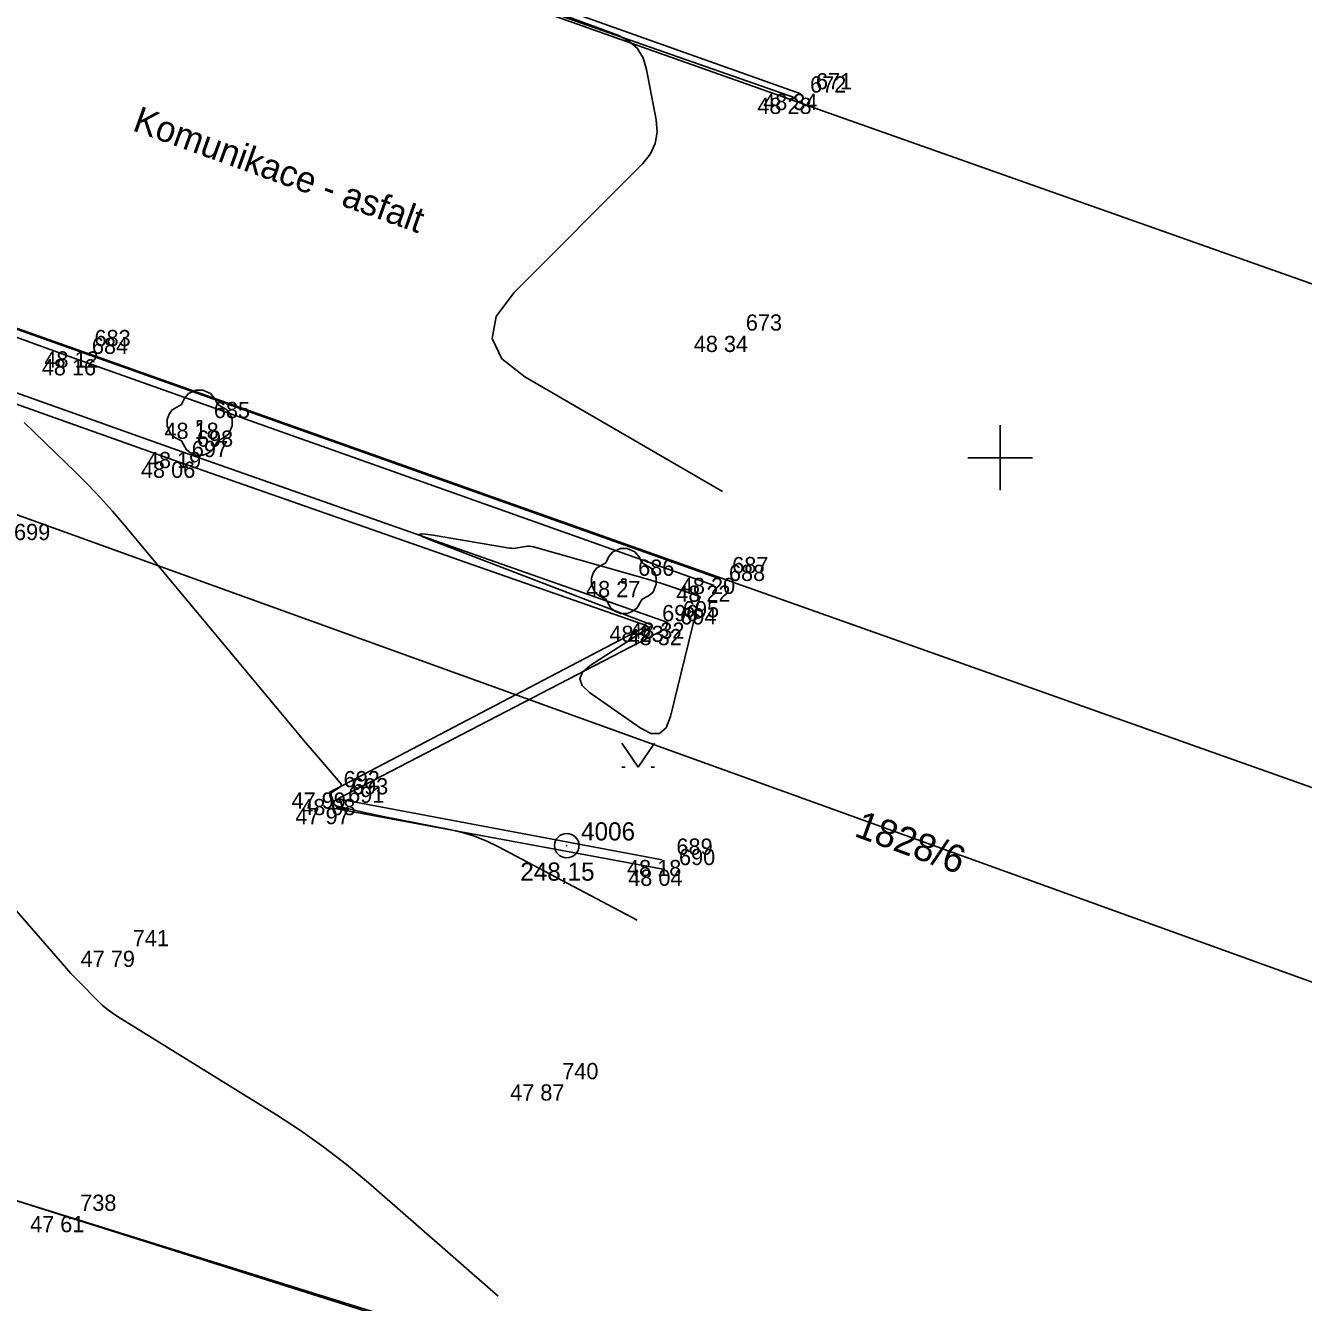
# Model space of a CAD drawing. Extents: x -702257 to -701487, y -1009871 to -1008841.
# Drawn here: x -701615.02 to -701595.33, y -1009063.02 to -1009043.34 of the extents above; entities that cross this region are included whole.
import ezdxf

# ---------------------------------------------------------------- set-up
doc = ezdxf.new("R2010")
doc.units = 0
for name, color, linetype in [('Ex_Major Contours', 7, 'Continuous'), ('Ex_Minor Contours', 7, 'Continuous'), ('Z_bodove_pole', 7, 'Continuous'), ('Z_bodove_pole_cisla', 7, 'Continuous'), ('Z_bodove_pole_vysky', 7, 'Continuous'), ('Z_body', 7, 'Continuous'), ('Z_body_cisla', 7, 'Continuous'), ('Z_body_vysky_redukovane', 7, 'Continuous'), ('Z_hektometricka_sit', 7, 'Continuous'), ('Z_katastr_cisla_pozemkova', 7, 'Continuous'), ('Z_katastr_hranice', 7, 'Continuous'), ('Z_komunikace', 7, 'Continuous'), ('Z_obruba', 7, 'Continuous'), ('Z_popisy', 7, 'Continuous'), ('Z_zelen_jednotliva', 7, 'Continuous'), ('Z_znaky_kultur', 7, 'Continuous')]:
    doc.layers.add(name, color=color, linetype=linetype)

# ---------------------------------------------------------------- blocks, each defined once
blk = doc.blocks.new('POINT_DISPLAY')
blk.add_line((0, 0), (0, 0))
blk = doc.blocks.new('Z24')
for p, q in [((-0.23, 0.38), (-0.17, 0.45)), ((-0.17, 0.45), (-0.05, 0.5)), ((-0.05, 0.5), (0.05, 0.5)), ((0.05, 0.5), (0.17, 0.45)), ((0.17, 0.45), (0.23, 0.38)), ((-0.47, 0.13), (-0.42, 0.2)), ((-0.42, 0.2), (-0.28, 0.28)), ((-0.28, 0.28), (-0.23, 0.38)), ((0.23, 0.38), (0.28, 0.28)), ((0.28, 0.28), (0.42, 0.2)), ((0.42, 0.2), (0.47, 0.13)), ((-0.5, 0.05), (-0.47, 0.13)), ((-0.5, -0.05), (-0.5, 0.05)), ((-0.03, -0.03), (-0.03, 0.03)), ((-0.03, 0.03), (0.03, 0.03)), ((0.03, 0.03), (0.03, -0.03)), ((0.47, 0.13), (0.5, 0.05)), ((0.5, 0.05), (0.5, -0.05)), ((-0.45, -0.17), (-0.5, -0.05)), ((-0.38, -0.23), (-0.45, -0.17)), ((0.03, -0.03), (-0.03, -0.03)), ((0.45, -0.17), (0.38, -0.23)), ((0.5, -0.05), (0.45, -0.17)), ((-0.28, -0.28), (-0.38, -0.23)), ((-0.2, -0.42), (-0.28, -0.28)), ((0.28, -0.28), (0.2, -0.42)), ((0.38, -0.23), (0.28, -0.28)), ((-0.13, -0.47), (-0.2, -0.42)), ((-0.05, -0.5), (-0.13, -0.47)), ((0.05, -0.5), (-0.05, -0.5)), ((0.13, -0.47), (0.05, -0.5)), ((0.2, -0.42), (0.13, -0.47))]:
    blk.add_line(p, q)
blk = doc.blocks.new('Z101')
for radius in [0.188, 0.0025]:
    blk.add_circle((0, 0), radius)
blk = doc.blocks.new('Z314')
for p, q in [((-0.25, 0.17), (0, -0.2)), ((0, -0.2), (0.25, 0.17)), ((-0.25, -0.2), (-0.2, -0.2)), ((0.2, -0.2), (0.25, -0.2))]:
    blk.add_line(p, q)

msp = doc.modelspace()

# ---------------------------------------------------------------- linework, layer by layer
at = {"layer": 'Ex_Major Contours'}
msp.add_lwpolyline([(-701605.594, -1009057.129), (-701607.732, -1009055.997), (-701607.914, -1009055.909), (-701608.1, -1009055.835), (-701608.291, -1009055.775), (-701608.488, -1009055.73), (-701609.534, -1009055.525), (-701609.607, -1009055.511), (-701609.68, -1009055.495), (-701609.753, -1009055.479), (-701609.825, -1009055.463), (-701610.212, -1009055.373), (-701610.234, -1009055.365), (-701610.253, -1009055.353), (-701610.267, -1009055.336), (-701610.277, -1009055.314), (-701610.309, -1009055.219), (-701610.314, -1009055.196), (-701610.311, -1009055.176), (-701610.301, -1009055.159), (-701610.283, -1009055.144), (-701610.183, -1009055.082), (-701610.165, -1009055.067), (-701610.157, -1009055.05), (-701610.159, -1009055.031), (-701610.172, -1009055.011), (-701610.54, -1009054.587), (-701610.607, -1009054.509), (-701610.673, -1009054.431), (-701610.74, -1009054.352), (-701610.806, -1009054.273), (-701613.502, -1009051.033), (-701613.681, -1009050.823), (-701613.865, -1009050.619), (-701614.055, -1009050.419), (-701614.251, -1009050.225), (-701615.044, -1009049.459)], dxfattribs=at)
at = {"layer": 'Ex_Minor Contours'}
for points in [[(-701604.281, -1009050.518), (-701607.325, -1009048.755), (-701607.683, -1009048.473), (-701607.831, -1009048.163), (-701607.768, -1009047.825), (-701607.496, -1009047.459), (-701605.508, -1009045.464), (-701605.39, -1009045.317), (-701605.316, -1009045.156), (-701605.287, -1009044.981), (-701605.302, -1009044.793), (-701605.449, -1009044.014), (-701605.504, -1009043.835), (-701605.597, -1009043.687), (-701605.727, -1009043.571), (-701605.894, -1009043.486), (-701609.584, -1009042.118)], [(-701607.738, -1009062.924), (-701609.737, -1009061.179), (-701610.076, -1009060.895), (-701610.425, -1009060.626), (-701610.785, -1009060.371), (-701611.156, -1009060.131), (-701613.606, -1009058.612), (-701613.687, -1009058.558), (-701613.765, -1009058.5), (-701613.839, -1009058.437), (-701613.91, -1009058.37), (-701614.186, -1009058.091), (-701614.255, -1009058.021), (-701614.322, -1009057.949), (-701614.388, -1009057.877), (-701614.453, -1009057.803), (-701616.606, -1009055.328)]]:
    msp.add_lwpolyline(points, dxfattribs=at)
msp.add_lwpolyline([(-701607.223, -1009051.368), (-701607.254, -1009051.365), (-701607.285, -1009051.365), (-701607.316, -1009051.369), (-701607.44, -1009051.391), (-701607.471, -1009051.396), (-701607.503, -1009051.397), (-701607.534, -1009051.396), (-701607.565, -1009051.392), (-701608.74, -1009051.194), (-701608.897, -1009051.172), (-701608.952, -1009051.179), (-701608.908, -1009051.213), (-701608.762, -1009051.274), (-701605.374, -1009052.577), (-701605.372, -1009052.578), (-701605.371, -1009052.58), (-701605.37, -1009052.582), (-701605.371, -1009052.584), (-701605.376, -1009052.596), (-701605.377, -1009052.598), (-701605.378, -1009052.601), (-701605.38, -1009052.603), (-701605.383, -1009052.604), (-701606.319, -1009053.203), (-701606.437, -1009053.305), (-701606.478, -1009053.407), (-701606.442, -1009053.512), (-701606.328, -1009053.618), (-701605.547, -1009054.166), (-701605.382, -1009054.25), (-701605.249, -1009054.249), (-701605.149, -1009054.163), (-701605.08, -1009053.99), (-701604.637, -1009052.179), (-701604.635, -1009052.171), (-701604.632, -1009052.164), (-701604.626, -1009052.149), (-701604.625, -1009052.145), (-701604.626, -1009052.142), (-701604.627, -1009052.14), (-701604.631, -1009052.138), (-701605.089, -1009051.981), (-701605.167, -1009051.955), (-701605.245, -1009051.93), (-701605.323, -1009051.906), (-701605.402, -1009051.883), (-701607.192, -1009051.375)], close=True, dxfattribs=at)
at = {"layer": 'Z_hektometricka_sit'}
for p, q in [((-701600, -1009049.5), (-701600, -1009050.5)), ((-701600, -1009049.5), (-701600, -1009050.5)), ((-701600.5, -1009050), (-701599.5, -1009050)), ((-701600.5, -1009050), (-701599.5, -1009050))]:
    msp.add_line(p, q, dxfattribs=at)
at = {"layer": 'Z_katastr_hranice'}
for p, q in [((-701627.99, -1009035.71), (-701552.9, -1009062.3)), ((-701580.79, -1009063.28), (-701630.4, -1009045.38)), ((-701620.36, -1009046.16), (-701586.21, -1009058.27)), ((-701619.89, -1009059.98), (-701607.46, -1009063.85))]:
    msp.add_line(p, q, dxfattribs=at)
at = {"layer": 'Z_komunikace'}
for p, q in [((-701603.16, -1009044.45), (-701614.97, -1009040.32)), ((-701620.52, -1009046.12), (-701614.19, -1009048.36)), ((-701612.68, -1009050.06), (-701620.5, -1009047.27)), ((-701614.19, -1009048.36), (-701604.36, -1009051.85)), ((-701605.44, -1009052.59), (-701612.68, -1009050.06)), ((-701610.34, -1009055.16), (-701605.44, -1009052.59)), ((-701610.28, -1009055.4), (-701610.34, -1009055.16)), ((-701605.17, -1009056.35), (-701610.28, -1009055.4)), ((-701618.79, -1009060.31), (-701614.41, -1009061.69)), ((-701614.41, -1009061.69), (-701607.93, -1009063.74))]:
    msp.add_line(p, q, dxfattribs=at)
at = {"layer": 'Z_obruba'}
for p, q in [((-701603.07, -1009044.39), (-701614.93, -1009040.17)), ((-701620.53, -1009046.2), (-701614.23, -1009048.48)), ((-701612.61, -1009049.91), (-701620.51, -1009047.1)), ((-701614.23, -1009048.48), (-701604.41, -1009051.97)), ((-701605.12, -1009052.54), (-701612.61, -1009049.91)), ((-701605.16, -1009052.64), (-701605.12, -1009052.54)), ((-701610.21, -1009055.26), (-701605.16, -1009052.64)), ((-701605.21, -1009056.2), (-701610.21, -1009055.26))]:
    msp.add_line(p, q, dxfattribs=at)

# ---------------------------------------------------------------- block references
at = {"layer": 'Z_bodove_pole'}
msp.add_blockref('Z101', (-701606.68, -1009055.98), dxfattribs=at)
at = {"layer": 'Z_body'}
for p in [(-701603.16, -1009044.45), (-701603.07, -1009044.39), (-701604.14, -1009048.12), (-701614.23, -1009048.48), (-701614.19, -1009048.36), (-701612.34, -1009049.46), (-701612.68, -1009050.06), (-701612.61, -1009049.91), (-701605.8, -1009051.9), (-701604.41, -1009051.97), (-701604.36, -1009051.85), (-701605.44, -1009052.59), (-701605.12, -1009052.54), (-701605.16, -1009052.64), (-701610.34, -1009055.16), (-701610.21, -1009055.26), (-701610.28, -1009055.4), (-701606.68, -1009055.98), (-701605.21, -1009056.2), (-701605.17, -1009056.35), (-701613.59, -1009057.6), (-701606.97, -1009059.66), (-701614.41, -1009061.69)]:
    msp.add_blockref('POINT_DISPLAY', p, dxfattribs=at)
at = {"layer": 'Z_zelen_jednotliva'}
for p in [(-701612.34, -1009049.46), (-701605.8, -1009051.9)]:
    msp.add_blockref('Z24', p, dxfattribs=at)
at = {"layer": 'Z_znaky_kultur'}
msp.add_blockref('Z314', (-701605.58, -1009054.57), dxfattribs=at)

# ---------------------------------------------------------------- texts
at = {"layer": 'Z_bodove_pole_cisla'}
msp.add_text('4006', height=0.28, dxfattribs=at).set_placement((-701606.46, -1009055.9))
at = {"layer": 'Z_bodove_pole_vysky'}
msp.add_text('248,15', height=0.28, dxfattribs=at).set_placement((-701607.397, -1009056.52))
at = {"layer": 'Z_body_cisla'}
for s, p in [('672', (-701602.93, -1009044.37)), ('671', (-701602.84, -1009044.32)), ('673', (-701603.92, -1009048.04)), ('683', (-701613.96, -1009048.28)), ('684', (-701614, -1009048.4)), ('685', (-701612.12, -1009049.39)), ('698', (-701612.38, -1009049.83)), ('697', (-701612.46, -1009049.99)), ('699', (-701615.2, -1009051.27)), ('686', (-701605.58, -1009051.82)), ('687', (-701604.13, -1009051.78)), ('688', (-701604.18, -1009051.9)), ('695', (-701604.89, -1009052.46)), ('696', (-701605.21, -1009052.52)), ('694', (-701604.93, -1009052.57)), ('692', (-701610.12, -1009055.08)), ('693', (-701609.99, -1009055.19)), ('691', (-701610.05, -1009055.32)), ('689', (-701604.99, -1009056.12)), ('690', (-701604.95, -1009056.28)), ('741', (-701613.37, -1009057.53)), ('740', (-701606.75, -1009059.58)), ('738', (-701614.18, -1009061.61))]:
    msp.add_text(s, height=0.25, dxfattribs=at).set_placement(p)
at = {"layer": 'Z_body_vysky_redukovane'}
for s, p in [('48 28', (-701603.743, -1009044.7)), ('48 34', (-701603.653, -1009044.64)), ('48 34', (-701604.723, -1009048.37)), ('48 16', (-701614.772, -1009048.73)), ('48 12', (-701614.732, -1009048.61)), ('48 18', (-701612.882, -1009049.71)), ('48 06', (-701613.243, -1009050.31)), ('48 19', (-701613.152, -1009050.16)), ('48 27', (-701606.383, -1009052.15)), ('48 22', (-701604.993, -1009052.22)), ('48 20', (-701604.922, -1009052.1)), ('48 23', (-701606.023, -1009052.84)), ('48 32', (-701605.703, -1009052.79)), ('48 32', (-701605.743, -1009052.89)), ('47 99', (-701610.923, -1009055.41)), ('48 08', (-701610.773, -1009055.51)), ('47 97', (-701610.863, -1009055.65)), ('48 18', (-701605.752, -1009056.45)), ('48 04', (-701605.733, -1009056.6)), ('47 79', (-701614.173, -1009057.85)), ('47 87', (-701607.553, -1009059.91)), ('47 61', (-701614.952, -1009061.94))]:
    msp.add_text(s, height=0.25, dxfattribs=at).set_placement(p)
at = {"layer": 'Z_katastr_cisla_pozemkova'}
msp.add_text('1828/6', height=0.425, rotation=340, dxfattribs=at).set_placement((-701602.267, -1009055.829))
at = {"layer": 'Z_popisy'}
msp.add_text('Komunikace - asfalt', height=0.4, rotation=340.2, dxfattribs=at).set_placement((-701613.39, -1009044.95))

doc.saveas('drawing.dxf')
